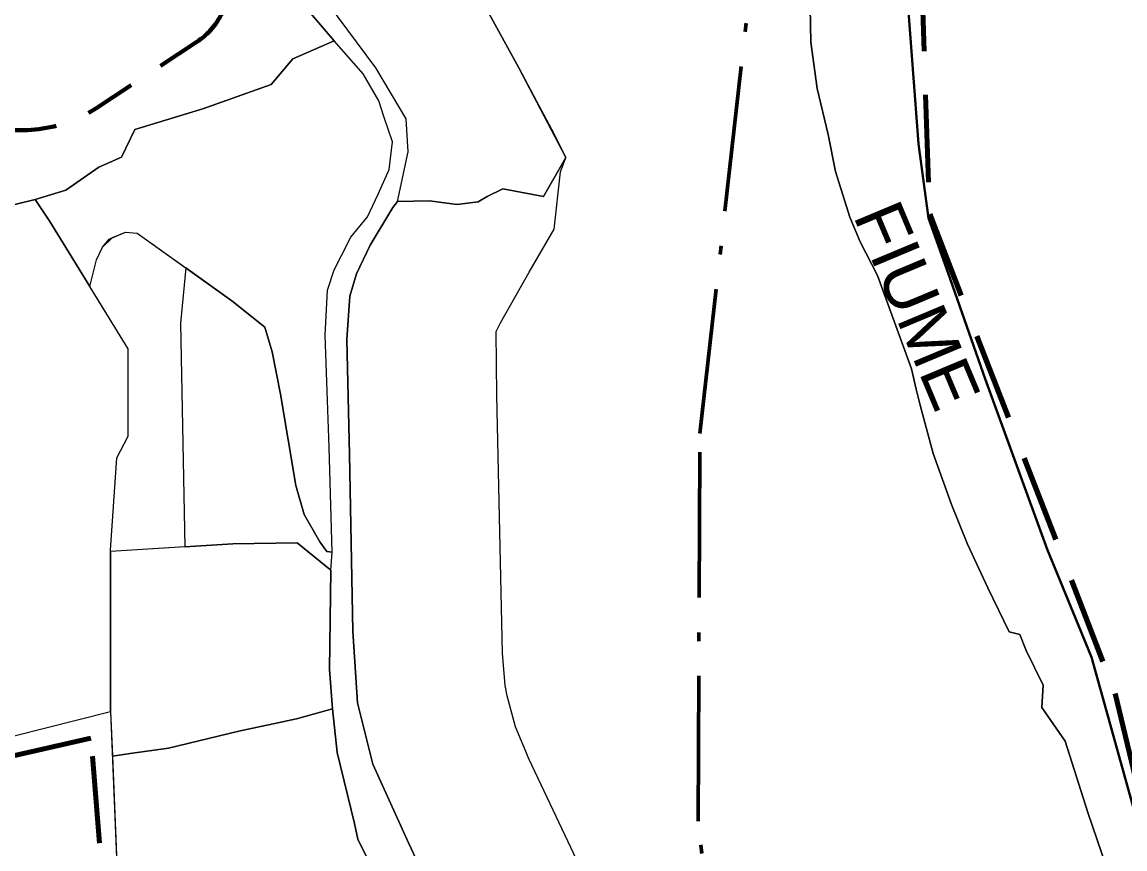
# Model space of a CAD drawing. Extents: x 645880 to 658994, y 884400 to 894744.
# Drawn here: x 657629.6 to 658008.9, y 891915 to 892199.5 of the extents above; entities that cross this region are included whole.
import ezdxf
from ezdxf.enums import TextEntityAlignment as Align

# ---------------------------------------------------------------- set-up
doc = ezdxf.new("R2010")
doc.units = 0
doc.header["$LTSCALE"] = 10
for name, pattern in [('DOT_DASHED', [7.7, 5, -1.2, 0.3, -1.2]), ('MEDIUM_DASHED', [4.5, 3, -1.5]), ('SHORT_DASHED', [2.7, 1.5, -1.2])]:
    doc.linetypes.add(name, pattern=pattern)
for name, color, linetype, lineweight in [('1', 7, 'Continuous', 25), ('15', 7, 'MEDIUM_DASHED', 100), ('26', 7, 'Continuous', 25), ('32', 7, 'Continuous', 25), ('41', 7, 'Continuous', 40), ('43', 7, 'Continuous', 25), ('45', 7, 'Continuous', 25), ('54', 7, 'Continuous', 25), ('55', 7, 'Continuous', 25), ('59', 7, 'Continuous', 40), ('8', 7, 'Continuous', 25), ('9', 7, 'Continuous', 25)]:
    doc.layers.add(name, color=color, linetype=linetype, lineweight=lineweight)
doc.layers.add('60', color=7, linetype='Continuous')

msp = doc.modelspace()

# ---------------------------------------------------------------- linework, layer by layer
at = {"layer": '1'}
msp.add_lwpolyline([(657736.24, 892017.15), (657735.2, 892053.25), (657733.9, 892091.82), (657734.62, 892107.26), (657737.01, 892114.22), (657739.47, 892119.22), (657742.73, 892125.53), (657748.38, 892132.49), (657752.07, 892140.24), (657755.91, 892148.8), (657757, 892158.29), (657754.04, 892167), (657752.3, 892172.36), (657746.87, 892181.64), (657736.9, 892193.03), (657722.75, 892186.87), (657715.33, 892177.95), (657692.08, 892169.69), (657668.37, 892162.49), (657663.8, 892153.01), (657655.99, 892149.6), (657644.66, 892141.63), (657634.11, 892138.44), (657639.17, 892130.9), (657652.93, 892108.49), (657655.19, 892117.63), (657657.26, 892122.02), (657659.57, 892124.82), (657665.2, 892127.22), (657669.2, 892126.84), (657674.02, 892123.44), (657701.8, 892103.58), (657713.09, 892094.53), (657715.58, 892086.09), (657718.47, 892071.51), (657723.82, 892040.01), (657726.69, 892030.09), (657732.06, 892020.69), (657734.43, 892017.41)], close=True, dxfattribs=at)
at = {"layer": '15'}
for points in [[(658336.29, 893306.44), (658326.56, 893216.03), (658269.02, 893100.07), (658258.05, 893017.47), (658246.92, 892936.53), (658240.25, 892915.99), (658214.74, 892887.33), (658197.25, 892862.68), (658171.38, 892793.94), (658146.27, 892665.82), (658107.77, 892604.19), (658053.07, 892513.78), (658011.87, 892462.81), (657985.13, 892331.98), (657949.09, 892283.08), (657938.8, 892219.4), (657941.76, 892133.42), (658005.57, 891968.55), (658020.45, 891905.51)], [(657659.98, 891872.19), (657653.31, 891953.19), (657553.31, 891930.32), (657555.21, 891971.29), (657519.02, 892066.59), (657500.92, 892060.88), (657427.26, 892200.13), (657465.85, 892203.1), (657554.9, 892238.74), (657636.17, 892292.45), (657698.87, 892302.6), (657689.96, 892339.72), (657673.64, 892341.21), (657661.76, 892378.34), (657630.59, 892385.76), (657629.11, 892412.49), (657697.38, 892452.59), (657719.98, 892435.41), (657748.55, 892494.5), (657786.44, 892511.99), (657855.22, 892491.64), (657891.81, 892577.33)]]:
    msp.add_lwpolyline(points, dxfattribs=at)
at = {"layer": '26'}
for points in [[(657969.06, 891989.78), (657961.73, 892004.82), (657954.74, 892019.84), (657949.21, 892033.48), (657942.92, 892051.1), (657938.43, 892067.67), (657937.13, 892073.16), (657935.47, 892080.23), (657923.74, 892112.25), (657917.89, 892123.87), (657914.25, 892132.34), (657909.36, 892148.03), (657906.8, 892160.8), (657903.04, 892176.6), (657900.88, 892192.55), (657900.54, 892210.44), (657900.5, 892229.56), (657900.53, 892237.87)], [(657778.36, 892224.09), (657800.5, 892183.77), (657806.51, 892172.24), (657812.46, 892161.09), (657816.57, 892152.85), (657808.89, 892139.52)], [(657808.89, 892139.52), (657794.99, 892142.08), (657789.56, 892139.52), (657786.42, 892137.64), (657779.19, 892136.74), (657769.74, 892137.93), (657758.69, 892137.73)], [(657758.69, 892137.73), (657757.11, 892135.65), (657749.33, 892122.75), (657744.59, 892112.88), (657742.31, 892105.2), (657741.36, 892090.31), (657742.18, 892050.76), (657743.37, 891989.94), (657744.93, 891965.34), (657750.21, 891944.26), (657762.46, 891917.16), (657774.87, 891890.81), (657785.16, 891872.46), (657796.81, 891849.31)], [(658005.64, 891899.68), (657996.14, 891927.56), (657988.32, 891952.16), (657980.25, 891963.72), (657980.8, 891971.43), (657974.93, 891983.35), (657972.73, 891988.86), (657969.06, 891989.78)]]:
    msp.add_lwpolyline(points, dxfattribs=at)
at = {"layer": '32'}
for points in [[(657502.24, 892073.28), (657504.02, 892069.7), (657520.53, 892073.96), (657534.57, 892039.21), (657544.39, 892014.91), (657548.99, 892003.54), (657551.91, 891995.28), (657553.58, 891990.31), (657555.23, 891983.61), (657556.43, 891978.16), (657557.25, 891974.35), (657558.05, 891968.71), (657558.49, 891964.05), (657559.1, 891956.72), (657559.05, 891944.06), (657558.69, 891936.76), (657660.06, 891962.27)], [(657660.06, 891962.27), (657663.45, 891878.6), (657700.24, 891893.63)]]:
    msp.add_lwpolyline(points, dxfattribs=at)
at = {"layer": '41', "linetype": 'SHORT_DASHED', "lineweight": 80}
msp.add_line((657689.7, 892192.63), (657654.98, 892169.7), dxfattribs=at)
for centre, radius, start, end in [((657676.52, 892212.91), 24.19, 302.9189, 10.4492), ((657629.21, 892210.44), 48.21, 202.6235, 302.321)]:
    msp.add_arc(centre, radius, start, end, dxfattribs=at)
at = {"layer": '43'}
msp.add_lwpolyline([(657778.36, 892224.09), (657800.5, 892183.77), (657806.51, 892172.24), (657812.46, 892161.09), (657816.57, 892152.85), (657808.89, 892139.52), (657794.99, 892142.08), (657789.56, 892139.52), (657786.42, 892137.64), (657779.19, 892136.74), (657769.74, 892137.93), (657758.69, 892137.73), (657762.43, 892154.84), (657761.75, 892166.17), (657751.28, 892183.75), (657735.04, 892205.6)], dxfattribs=at)
at = {"layer": '45', "linetype": 'DOT_DASHED', "lineweight": 70}
msp.add_lwpolyline([(658032.74, 891178.84), (657962.16, 891450), (657912.65, 891632.07), (657880.45, 891775.54), (657862.08, 891924.55), (657862.75, 892057.96), (657880.13, 892212.9), (657948.63, 892498.48), (658035.94, 892864.43), (658113.04, 893179.94), (658123.49, 893235.71), (658127.65, 893288.31), (658121.92, 893384.59), (658110.78, 893490.65), (658118.71, 893627.43), (658149.69, 893744.87)], dxfattribs=at)
at = {"layer": '54'}
for points in [[(658039.48, 891829.06), (658048.04, 891814.67), (658055.03, 891820.85), (658033.16, 891856.93), (658014.45, 891880.86), (658017.85, 891897.37), (658017.85, 891907.27), (657997.43, 891981.01), (657982.12, 892018.15), (657960.85, 892076.74), (657948.09, 892113.06), (657941.28, 892132.04), (657937.88, 892157.62), (657934.48, 892203.01), (657932.77, 892215.39), (657936.18, 892228.6), (657943.83, 892256.66), (657944.68, 892278.94), (657944.68, 892283.89), (657895.87, 892326.7), (657894.65, 892274.55)], [(657900.5, 892229.56), (657900.54, 892210.44), (657900.88, 892192.55)], [(657900.88, 892192.55), (657903.04, 892176.6), (657906.8, 892160.8), (657909.36, 892148.03), (657914.25, 892132.34), (657917.89, 892123.87), (657923.74, 892112.25), (657935.47, 892080.23), (657937.13, 892073.16), (657938.43, 892067.67), (657942.92, 892051.1), (657949.21, 892033.48), (657954.74, 892019.84), (657961.73, 892004.82), (657969.06, 891989.78), (657972.73, 891988.86), (657974.93, 891983.35), (657980.8, 891971.43), (657980.25, 891963.72)], [(657980.25, 891963.72), (657988.32, 891952.16), (657996.14, 891927.56), (658005.64, 891899.68)]]:
    msp.add_lwpolyline(points, dxfattribs=at)
at = {"layer": '55'}
for points in [[(657816.57, 892152.85), (657800.5, 892183.77), (657778.36, 892224.09), (657772.51, 892241.19), (657768.75, 892247.87), (657764.58, 892255.38), (657760.35, 892265.98), (657756.1, 892278.92), (657750.59, 892300.97), (657750.22, 892305.26), (657750.65, 892328.46), (657750.42, 892364.06), (657750.53, 892370.54), (657771.72, 892390.37)], [(657644.99, 892280.24), (657668.25, 892212.45), (657712.92, 892230.71), (657722.71, 892209.8), (657736.9, 892193.02), (657722.75, 892186.87), (657715.33, 892177.95), (657691.39, 892169.48), (657668.37, 892162.48), (657663.8, 892153.01), (657655.99, 892149.6), (657644.66, 892141.63), (657634.11, 892138.44), (657639.17, 892130.9), (657652.93, 892108.49), (657655.19, 892117.63), (657657.26, 892122.02), (657660.73, 892125.31), (657665.2, 892127.22), (657669.2, 892126.84), (657685.96, 892114.9), (657684.13, 892095.89), (657685.62, 892018.98)], [(657758.69, 892137.73), (657769.74, 892137.93), (657779.19, 892136.74), (657786.42, 892137.64), (657789.56, 892139.52), (657794.99, 892142.08), (657808.89, 892139.52), (657816.57, 892152.85)], [(657841.64, 891868.51), (657833.93, 891884.34), (657823.46, 891904.64), (657804.01, 891945.77), (657799.28, 891957.09), (657796.41, 891967.76), (657795.72, 891971.23), (657794.89, 891982.35), (657792.85, 892070.98), (657792.65, 892093.07), (657794.14, 892096.06), (657804.02, 892113.46), (657812.57, 892128.28), (657814.84, 892148), (657816.57, 892152.85), (657808.89, 892139.52)], [(657808.89, 892139.52), (657794.99, 892142.08), (657789.56, 892139.52), (657786.42, 892137.64), (657779.19, 892136.74), (657769.74, 892137.93), (657758.69, 892137.73)], [(657758.69, 892137.73), (657757.11, 892135.65), (657749.33, 892122.75), (657744.59, 892112.88), (657742.31, 892105.2), (657741.36, 892090.31), (657742.18, 892050.76), (657743.37, 891989.94), (657744.93, 891965.34)], [(657744.93, 891965.34), (657743.37, 891989.94), (657742.18, 892050.76), (657741.36, 892090.31), (657742.31, 892105.2), (657744.59, 892112.88), (657749.33, 892122.75), (657757.11, 892135.65), (657758.69, 892137.73)], [(657685.62, 892018.98), (657702.11, 892020.01), (657724.28, 892020.39), (657735.78, 892010.9)], [(657735.78, 892010.9), (657735.34, 891976.8), (657736.37, 891963.27), (657738.03, 891948.21), (657743.89, 891923.77), (657745.11, 891918.4), (657748.04, 891912.29)], [(657744.93, 891965.34), (657750.21, 891944.26), (657762.46, 891917.16), (657774.87, 891890.81), (657785.16, 891872.46), (657796.81, 891849.31), (657841.15, 891868.23), (657841.64, 891868.51)], [(657796.81, 891849.31), (657785.16, 891872.46), (657774.87, 891890.81), (657762.46, 891917.16), (657750.21, 891944.26), (657744.93, 891965.34)]]:
    msp.add_lwpolyline(points, dxfattribs=at)
at = {"layer": '59'}
msp.add_lwpolyline([(657944.68, 892278.94), (657943.83, 892256.66), (657936.18, 892228.6), (657932.77, 892215.39), (657934.48, 892203.01), (657937.88, 892157.62), (657941.28, 892132.04), (657948.09, 892113.06), (657960.85, 892076.74), (657982.12, 892018.15), (657997.43, 891981.01), (658017.85, 891907.27)], dxfattribs=at)
at = {"layer": '8'}
for points in [[(657666.17, 892056.99), (657666.11, 892087.05), (657652.93, 892108.49), (657655.19, 892117.63), (657657.26, 892122.02), (657659.57, 892124.82), (657660.73, 892125.31), (657665.2, 892127.22), (657669.2, 892126.84), (657674.02, 892123.44), (657685.96, 892114.9)], [(657685.96, 892114.9), (657684.13, 892095.89), (657685.62, 892018.98)], [(657685.96, 892114.9), (657684.13, 892095.89), (657685.62, 892018.98)], [(657713.09, 892094.53), (657701.8, 892103.58), (657685.96, 892114.9)], [(657735.78, 892010.9), (657736.24, 892017.15), (657734.43, 892017.41), (657732.06, 892020.69), (657726.69, 892030.09), (657723.82, 892040.01), (657718.47, 892071.51), (657715.58, 892086.09), (657715.58, 892086.09), (657713.09, 892094.53)], [(657685.62, 892018.98), (657660.09, 892017.38), (657660.09, 892017.77), (657662.26, 892049.6), (657666.17, 892056.99)], [(657735.78, 892010.9), (657724.28, 892020.39), (657702.11, 892020.01), (657660.09, 892017.38), (657660.06, 891962.27), (657660.68, 891946.99)], [(657685.62, 892018.98), (657702.11, 892020.01), (657724.28, 892020.39), (657735.78, 892010.9)], [(657736.37, 891963.27), (657735.34, 891976.8), (657735.78, 892010.9)], [(657660.68, 891946.99), (657667.55, 891947.95), (657679.94, 891949.67), (657704.2, 891955.52), (657723.99, 891959.82), (657736.37, 891963.27)], [(657736.37, 891963.27), (657723.99, 891959.82), (657704.2, 891955.52), (657679.94, 891949.67), (657667.55, 891947.95), (657660.68, 891946.99), (657663.45, 891878.6)], [(657748.04, 891912.29), (657745.11, 891918.4), (657743.89, 891923.77), (657738.03, 891948.21), (657736.37, 891963.27)]]:
    msp.add_lwpolyline(points, dxfattribs=at)
at = {"layer": '9'}
for points in [[(657634.11, 892138.44), (657644.66, 892141.63), (657655.99, 892149.6), (657663.8, 892153.01), (657668.37, 892162.48), (657692.08, 892169.69), (657715.33, 892177.95), (657722.75, 892186.87), (657736.9, 892193.02), (657722.71, 892209.8), (657712.92, 892230.71), (657668.25, 892212.45), (657644.99, 892280.24), (657641.76, 892284.78), (657631.97, 892281.51), (657623.33, 892278.32)], [(657634.11, 892138.44), (657621.46, 892135.32), (657605.54, 892125.55), (657591.58, 892114.37), (657576.78, 892105.15), (657561.15, 892092.58), (657543.28, 892078.61), (657533.79, 892074.7), (657526.25, 892070.23), (657520.53, 892073.96)], [(657526.25, 892070.23), (657533.79, 892074.7), (657543.28, 892078.61), (657561.15, 892092.58), (657576.78, 892105.15), (657591.58, 892114.37), (657605.54, 892125.55), (657621.46, 892135.32), (657634.11, 892138.44)], [(657660.06, 891962.27), (657660.09, 892017.77), (657662.27, 892049.6), (657666.17, 892056.99), (657666.11, 892087.05), (657639.17, 892130.9), (657634.11, 892138.44)], [(657520.53, 892073.96), (657534.57, 892039.21), (657548.99, 892003.54), (657553.58, 891990.31), (657555.23, 891983.61), (657556.43, 891978.16), (657557.25, 891974.35), (657558.05, 891968.71), (657558.49, 891964.05), (657559.1, 891956.72), (657559.05, 891944.06), (657558.69, 891936.76), (657660.06, 891962.27)]]:
    msp.add_lwpolyline(points, dxfattribs=at)

# ---------------------------------------------------------------- texts
at = {"layer": '60', "width": 1.05}
msp.add_text('FIUME', height=17, rotation=292.737, dxfattribs=at).set_placement((657929.63, 892098.7), align=Align.CENTER)

doc.saveas('drawing.dxf')
